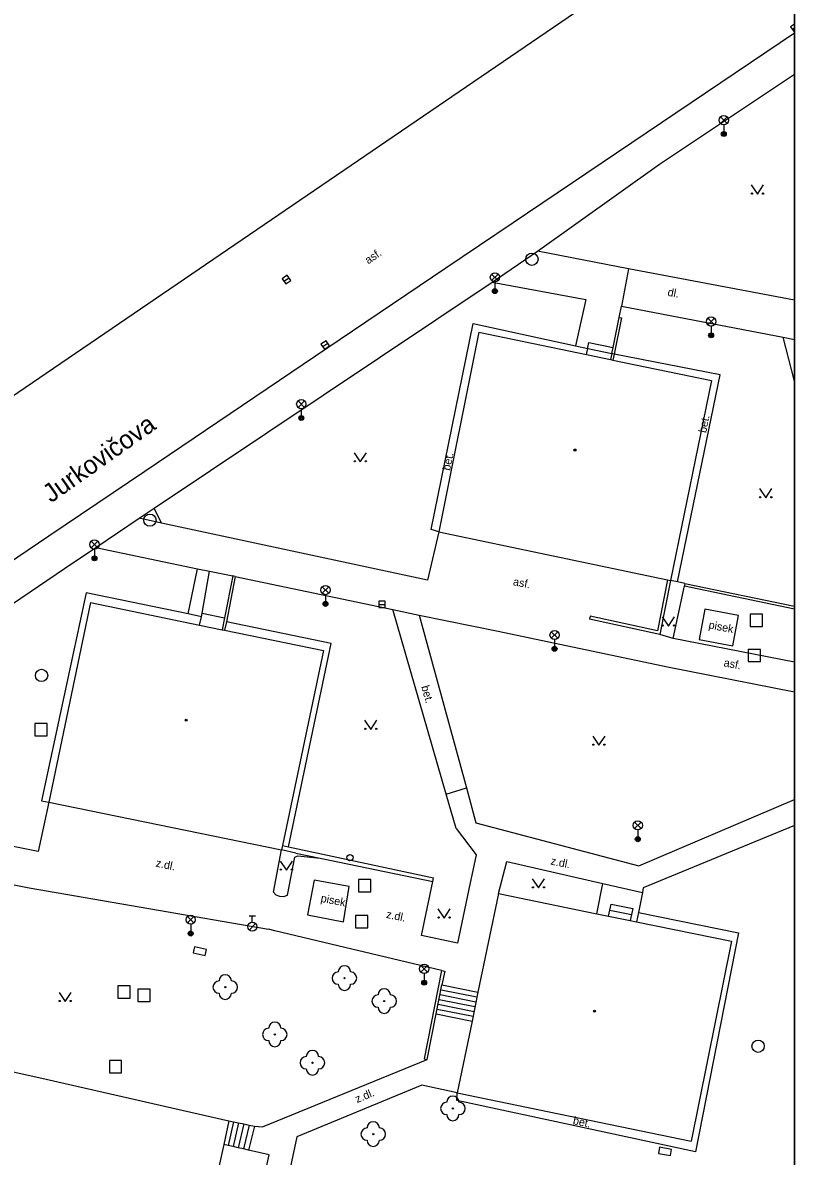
# Model space of a CAD drawing. Extents: x -598233 to -596890, y -1157848 to -1156431.
# Drawn here: x -596953.2 to -596890.5, y -1156708.1 to -1156616.1 of the extents above; entities that cross this region are included whole.
import ezdxf

# ---------------------------------------------------------------- set-up
doc = ezdxf.new("R2010")
doc.units = 0
for name, color, linetype in [('Level 10', 7, 'Continuous'), ('Level 11', 7, 'Continuous'), ('Level 22', 7, 'Continuous'), ('Level 24', 7, 'Continuous'), ('Level 26', 7, 'Continuous'), ('Level 27', 7, 'Continuous'), ('Level 28', 7, 'Continuous'), ('Level 33', 7, 'Continuous'), ('Level 36', 7, 'Continuous'), ('Level 39', 7, 'Continuous'), ('Level 40', 7, 'Continuous'), ('Level 5', 7, 'Continuous'), ('Level 50', 7, 'Continuous'), ('Level 7', 7, 'Continuous'), ('Vrstva 27', 7, 'Continuous'), ('Vrstva 60', 7, 'Continuous'), ('zajmove_uzemi', 7, 'Continuous')]:
    doc.layers.add(name, color=color, linetype=linetype)

msp = doc.modelspace()

# ---------------------------------------------------------------- linework, layer by layer
at = {"layer": 'Level 10'}
for points in [[(-596890.4624, -1156609.208), (-596890.82, -1156609.46), (-596893.95, -1156605.51), (-596908.86, -1156615.65), (-596974.83, -1156660.59), (-596972.4699, -1156664.08), (-596977.86, -1156667.88)], [(-596890.4624, -1156616.9179), (-596913.33, -1156632.32), (-596918.79, -1156636), (-596926.38, -1156641.12), (-596943.25, -1156652.51), (-596951.05, -1156657.78), (-596974.43, -1156673.57), (-596978.82, -1156677.19)], [(-596965.43, -1156698.73), (-596951.28, -1156701.87)], [(-596951.28, -1156701.87), (-596936.43, -1156705.24)], [(-596936.43, -1156705.24), (-596936.84, -1156707.17), (-596939.78, -1156720.5), (-596950.34, -1156718.24), (-596959.47, -1156716.27)]]:
    msp.add_lwpolyline(points, dxfattribs=at)
at = {"layer": 'Level 11'}
for p, q in [((-596901.4099, -1156627.57), (-596890.4624, -1156620.2617)), ((-596890.4624, -1156638.5987), (-596903.94, -1156636.07)), ((-596890.4624, -1156645.1694), (-596891.37, -1156641.61)), ((-596891.37, -1156641.61), (-596890.4624, -1156641.7859)), ((-596890.4624, -1156668.0097), (-596900.3, -1156666.09)), ((-596900.78, -1156668.39), (-596890.4624, -1156670.3974))]:
    msp.add_line(p, q, dxfattribs=at)
for points in [[(-596911.34, -1156634.63), (-596901.4099, -1156627.57)], [(-596915.02, -1156637.13), (-596911.34, -1156634.63)], [(-596903.94, -1156636.07), (-596911.34, -1156634.63)], [(-596903.94, -1156636.07), (-596904.51, -1156639.08)], [(-596942.5, -1156655.5), (-596915.02, -1156637.13)], [(-596915.02, -1156637.13), (-596907.4099, -1156638.54)], [(-596907.4099, -1156638.54), (-596908.26, -1156642.32)], [(-596904.7, -1156640), (-596904.51, -1156639.08)], [(-596904.51, -1156639.08), (-596891.37, -1156641.61)], [(-596919.37, -1156657.43), (-596919.98, -1156657.24), (-596916.56, -1156640.5), (-596908.26, -1156642.32)], [(-596907.26, -1156642.53), (-596907.24, -1156642.44), (-596907.1599, -1156642.04), (-596905.2, -1156642.45)], [(-596908.26, -1156642.32), (-596907.26, -1156642.53)], [(-596907.36, -1156643.02), (-596907.26, -1156642.53)], [(-596907.26, -1156642.53), (-596905.3, -1156642.94)], [(-596905.11, -1156642.98), (-596905.3, -1156642.94)], [(-596899.95, -1156661.49), (-596896.49, -1156644.6599), (-596905.11, -1156642.98)], [(-596943.71, -1156656.32), (-596942.5, -1156655.5)], [(-596941.9099, -1156656.7), (-596942.5, -1156655.5)], [(-596947.25, -1156658.68), (-596943.71, -1156656.32)], [(-596941.9099, -1156656.7), (-596943.71, -1156656.32)], [(-596919.37, -1156657.43), (-596920.28, -1156661.35), (-596941.9099, -1156656.7)], [(-596975.9699, -1156678.57), (-596972.99, -1156676.13), (-596949.78, -1156660.4), (-596947.25, -1156658.68)], [(-596947.25, -1156658.68), (-596938.98, -1156660.4099)], [(-596939.74, -1156664.08), (-596938.98, -1156660.4099)], [(-596938.98, -1156660.4099), (-596938, -1156660.61)], [(-596938.59, -1156664.01), (-596938, -1156660.61)], [(-596938, -1156660.61), (-596936.1, -1156661)], [(-596935.9099, -1156661.04), (-596923.1, -1156663.73)], [(-596899.95, -1156661.49), (-596900.53, -1156661.37)], [(-596899.36, -1156661.61), (-596899.95, -1156661.49)], [(-596939.74, -1156664.08), (-596948.02, -1156662.38), (-596951.65, -1156679.25), (-596951.06, -1156679.38)], [(-596900.3, -1156666.09), (-596899.4, -1156661.81)], [(-596938.65, -1156664.31), (-596939.74, -1156664.08)], [(-596938.8, -1156664.99), (-596938.65, -1156664.31)], [(-596938.65, -1156664.31), (-596938.59, -1156664.01)], [(-596938.59, -1156664.01), (-596936.77, -1156664.39)], [(-596918.75, -1156678.71), (-596923.1, -1156663.73)], [(-596923.1, -1156663.73), (-596920.96, -1156664.18)], [(-596920.96, -1156664.18), (-596917.12, -1156678.21)], [(-596920.96, -1156664.18), (-596914.54, -1156665.48), (-596900.78, -1156668.39)], [(-596897.74, -1156663.7), (-596898.2, -1156666.1599), (-596895.4699, -1156666.67), (-596895.01, -1156664.21), (-596897.74, -1156663.7)], [(-596931.58, -1156683.01), (-596928.1, -1156666.48), (-596936.63, -1156664.7199)], [(-596900.3, -1156666.09), (-596901.4, -1156665.76)], [(-596951.06, -1156679.38), (-596951.92, -1156683.39), (-596975.9699, -1156678.57)], [(-596918.75, -1156678.71), (-596917.12, -1156678.21)], [(-596917.94, -1156681.5), (-596918.75, -1156678.71)], [(-596917.12, -1156678.21), (-596916.34, -1156681.06)], [(-596916.34, -1156681.06), (-596903.09, -1156684.54), (-596890.4624, -1156679.1556)], [(-596978.24, -1156681.2199), (-596952.67, -1156686.34), (-596933.2, -1156689.69)], [(-596917.94, -1156681.5), (-596916.32, -1156683.6599), (-596916.9099, -1156686.44)], [(-596890.4624, -1156681.2708), (-596902.74, -1156686.34), (-596902.81, -1156686.71)], [(-596932.8, -1156686.68), (-596932.14, -1156683.25)], [(-596931.67, -1156686.9099), (-596931.05, -1156683.83), (-596930.82, -1156683.73), (-596929, -1156683.92)], [(-596914.52, -1156686.8), (-596913.84, -1156684.19), (-596906.02, -1156685.98)], [(-596929.48, -1156685.7), (-596930.03, -1156688.51), (-596927.11, -1156689.08), (-596926.65, -1156686.23), (-596929.48, -1156685.7)], [(-596917.84, -1156690.82), (-596920.76, -1156690.2), (-596919.86, -1156685.82)], [(-596916.9099, -1156686.44), (-596917.84, -1156690.82)], [(-596906.52, -1156688.43), (-596906.02, -1156685.98)], [(-596906.02, -1156685.98), (-596902.81, -1156686.71)], [(-596931.67, -1156686.9099), (-596931.95, -1156687.05), (-596932.29, -1156687.04), (-596932.58, -1156686.93), (-596932.8, -1156686.68)], [(-596902.81, -1156686.71), (-596903.14, -1156688.34)], [(-596905.56, -1156688.63), (-596905.36, -1156687.65), (-596903.6, -1156688.01), (-596903.8, -1156688.99)], [(-596905.46, -1156688.14), (-596903.7, -1156688.5)], [(-596903.14, -1156688.34), (-596895, -1156689.99), (-596898.5, -1156707.76), (-596909.44, -1156705.42)], [(-596903.14, -1156688.34), (-596903.3, -1156689.09)], [(-596919.13, -1156693.05), (-596932.68, -1156689.81), (-596933.2, -1156689.69)], [(-596919.18, -1156694.6), (-596916.26, -1156695.19)], [(-596919.11, -1156694.21), (-596916.18, -1156694.8)], [(-596919.34, -1156695.39), (-596916.42, -1156695.9699)], [(-596919.26, -1156695), (-596916.34, -1156695.58)], [(-596919.58, -1156696.57), (-596916.6599, -1156697.15)], [(-596919.5, -1156696.18), (-596916.58, -1156696.76)], [(-596919.42, -1156695.78), (-596916.5, -1156696.36)], [(-596934.35, -1156705.68), (-596933.7, -1156705.74), (-596920.31, -1156700.27)], [(-596917.86, -1156702.98), (-596920.73, -1156702.35), (-596930.89, -1156706.55), (-596934.54, -1156723.54)], [(-596909.44, -1156705.42), (-596917.9, -1156703.6), (-596917.86, -1156702.98)], [(-596936.06, -1156705.32), (-596936.49, -1156707.25)], [(-596936.43, -1156705.24), (-596936.06, -1156705.32), (-596935.63, -1156705.41), (-596935.2, -1156705.5), (-596934.78, -1156705.59), (-596934.35, -1156705.68)], [(-596935.63, -1156705.41), (-596936.07, -1156707.34)], [(-596935.2, -1156705.5), (-596935.66, -1156707.43)], [(-596934.78, -1156705.59), (-596935.24, -1156707.53)], [(-596934.35, -1156705.68), (-596934.82, -1156707.62)], [(-596934.82, -1156707.62), (-596935.24, -1156707.53), (-596935.66, -1156707.43), (-596936.07, -1156707.34), (-596936.49, -1156707.25), (-596936.84, -1156707.17)], [(-596936.35, -1156722.56), (-596933.15, -1156708.01), (-596934.82, -1156707.62)]]:
    msp.add_lwpolyline(points, dxfattribs=at)
at = {"layer": 'Level 22'}
for centre in [(-596927.03, -1156693.6599), (-596936.7199, -1156694.39), (-596923.8, -1156695.52), (-596932.69, -1156698.23), (-596929.63, -1156700.53), (-596918.2199, -1156704.24), (-596924.69, -1156706.33)]:
    msp.add_circle(centre, 0.05, dxfattribs=at)
for centre, start, end in [((-596927.03, -1156693.1599), 0, 180), ((-596936.7199, -1156693.89), 0, 180), ((-596927.53, -1156693.6599), 90, 270), ((-596926.53, -1156693.6599), 270, 90), ((-596937.2199, -1156694.39), 90, 270), ((-596936.2199, -1156694.39), 270, 90), ((-596927.03, -1156694.1599), 180, 0), ((-596923.8, -1156695.02), 0, 180), ((-596936.7199, -1156694.89), 180, 0), ((-596924.3, -1156695.52), 90, 270), ((-596923.3, -1156695.52), 270, 90), ((-596923.8, -1156696.02), 180, 0), ((-596932.69, -1156697.73), 0, 180), ((-596933.19, -1156698.23), 90, 270), ((-596932.19, -1156698.23), 270, 90), ((-596932.69, -1156698.73), 180, 0), ((-596930.13, -1156700.53), 90, 270), ((-596929.63, -1156700.03), 0, 180), ((-596929.13, -1156700.53), 270, 90), ((-596929.63, -1156701.03), 180, 0), ((-596918.7199, -1156704.24), 90, 270), ((-596918.2199, -1156703.74), 0, 180), ((-596917.7199, -1156704.24), 270, 90), ((-596918.2199, -1156704.74), 180, 0), ((-596924.69, -1156705.83), 0, 180), ((-596925.19, -1156706.33), 90, 270), ((-596924.19, -1156706.33), 270, 90), ((-596924.69, -1156706.83), 180, 0)]:
    msp.add_arc(centre, 0.5, start, end, dxfattribs=at)
at = {"layer": 'Level 24'}
for points in [[(-596939.3218, -1156691.6076), (-596938.3448, -1156691.8208), (-596938.2382, -1156691.3322), (-596939.2152, -1156691.119)], [(-596901.5057, -1156707.8893), (-596900.521, -1156708.0631), (-596900.4341, -1156707.5707), (-596901.4188, -1156707.3969)]]:
    msp.add_lwpolyline(points, close=True, dxfattribs=at)
at = {"layer": 'Level 26'}
for points in [[(-596894.04, -1156665.11), (-596893.04, -1156665.11), (-596893.04, -1156664.11), (-596894.04, -1156664.11)], [(-596894.2199, -1156667.96), (-596893.2199, -1156667.96), (-596893.2199, -1156666.96), (-596894.2199, -1156666.96)], [(-596952.19, -1156673.98), (-596951.19, -1156673.98), (-596951.19, -1156672.98), (-596952.19, -1156672.98)], [(-596925.89, -1156686.6599), (-596924.89, -1156686.6599), (-596924.89, -1156685.6599), (-596925.89, -1156685.6599)], [(-596926.12, -1156689.58), (-596925.12, -1156689.58), (-596925.12, -1156688.58), (-596926.12, -1156688.58)], [(-596945.46, -1156695.29), (-596944.46, -1156695.29), (-596944.46, -1156694.29), (-596945.46, -1156694.29)], [(-596943.83, -1156695.57), (-596942.83, -1156695.57), (-596942.83, -1156694.57), (-596943.83, -1156694.57)], [(-596946.14, -1156701.34), (-596945.14, -1156701.34), (-596945.14, -1156700.34), (-596946.14, -1156700.34)]]:
    msp.add_lwpolyline(points, close=True, dxfattribs=at)
at = {"layer": 'Level 27'}
for p, q in [((-596890.6332, -1156616.6155), (-596890.4624, -1156616.4931)), ((-596931.947, -1156637.0702), (-596931.533, -1156636.7898)), ((-596928.7978, -1156642.379), (-596928.3822, -1156642.101)), ((-596924.23, -1156663.31), (-596923.73, -1156663.31))]:
    msp.add_line(p, q, dxfattribs=at)
for points in [[(-596931.8067, -1156637.2772), (-596931.3928, -1156636.9967), (-596931.6733, -1156636.5828), (-596932.0872, -1156636.8633)], [(-596928.6589, -1156642.5868), (-596928.2432, -1156642.3089), (-596928.5211, -1156641.8932), (-596928.9368, -1156642.1711)], [(-596924.23, -1156663.56), (-596923.73, -1156663.56), (-596923.73, -1156663.06), (-596924.23, -1156663.06)]]:
    msp.add_lwpolyline(points, close=True, dxfattribs=at)
for centre in [(-596911.79, -1156635.28), (-596942.84, -1156656.4699), (-596951.65, -1156669.08), (-596893.4099, -1156699.19)]:
    msp.add_circle(centre, 0.5, dxfattribs=at)
at = {"layer": 'Level 28'}
for p, q in [((-596934.77, -1156688.605), (-596934.27, -1156688.605)), ((-596934.52, -1156689.105), (-596934.52, -1156688.605)), ((-596934.778, -1156689.752), (-596934.248, -1156689.222))]:
    msp.add_line(p, q, dxfattribs=at)
for centre, radius in [((-596926.58, -1156683.88), 0.25), ((-596934.52, -1156689.48), 0.375)]:
    msp.add_circle(centre, radius, dxfattribs=at)
at = {"layer": 'Level 33'}
for p, q in [((-596896.465, -1156624.25), (-596895.935, -1156623.72)), ((-596896.465, -1156623.72), (-596895.935, -1156624.25)), ((-596896.2, -1156624.36), (-596896.2, -1156625.11)), ((-596915.065, -1156637.01), (-596914.535, -1156636.48)), ((-596915.065, -1156636.48), (-596914.535, -1156637.01)), ((-596914.8, -1156637.12), (-596914.8, -1156637.87)), ((-596897.495, -1156640.6), (-596896.965, -1156640.07)), ((-596897.495, -1156640.07), (-596896.965, -1156640.6)), ((-596897.23, -1156640.71), (-596897.23, -1156641.46)), ((-596930.805, -1156647.31), (-596930.275, -1156646.78)), ((-596930.805, -1156646.78), (-596930.275, -1156647.31)), ((-596930.54, -1156647.42), (-596930.54, -1156648.17)), ((-596947.615, -1156658.71), (-596947.085, -1156658.18)), ((-596947.615, -1156658.18), (-596947.085, -1156658.71)), ((-596947.35, -1156658.82), (-596947.35, -1156659.57)), ((-596928.835, -1156662.41), (-596928.305, -1156661.88)), ((-596928.835, -1156661.88), (-596928.305, -1156662.41)), ((-596928.57, -1156662.52), (-596928.57, -1156663.27)), ((-596910.215, -1156666.06), (-596909.685, -1156665.53)), ((-596910.215, -1156665.53), (-596909.685, -1156666.06)), ((-596909.95, -1156666.17), (-596909.95, -1156666.92)), ((-596903.455, -1156681.52), (-596902.925, -1156680.99)), ((-596903.455, -1156680.99), (-596902.925, -1156681.52)), ((-596903.19, -1156681.63), (-596903.19, -1156682.38)), ((-596939.795, -1156689.18), (-596939.265, -1156688.65)), ((-596939.795, -1156688.65), (-596939.265, -1156689.18)), ((-596939.53, -1156689.29), (-596939.53, -1156690.04)), ((-596920.815, -1156693.17), (-596920.285, -1156692.64)), ((-596920.815, -1156692.64), (-596920.285, -1156693.17)), ((-596920.55, -1156693.28), (-596920.55, -1156694.03))]:
    msp.add_line(p, q, dxfattribs=at)
for centre, radius in [((-596896.2, -1156623.985), 0.375), ((-596896.2, -1156625.11), 0.2), ((-596896.2, -1156625.11), 0.1445), ((-596896.2, -1156625.11), 0.0876), ((-596914.8, -1156636.745), 0.375), ((-596914.8, -1156637.87), 0.2), ((-596914.8, -1156637.87), 0.1445), ((-596914.8, -1156637.87), 0.0876), ((-596897.23, -1156640.335), 0.375), ((-596897.23, -1156641.46), 0.2), ((-596897.23, -1156641.46), 0.1445), ((-596897.23, -1156641.46), 0.0876), ((-596930.54, -1156647.045), 0.375), ((-596930.54, -1156648.17), 0.2), ((-596930.54, -1156648.17), 0.1445), ((-596930.54, -1156648.17), 0.0876), ((-596947.35, -1156658.445), 0.375), ((-596947.35, -1156659.57), 0.2), ((-596947.35, -1156659.57), 0.1445), ((-596947.35, -1156659.57), 0.0876), ((-596928.57, -1156662.145), 0.375), ((-596928.57, -1156663.27), 0.2), ((-596928.57, -1156663.27), 0.1445), ((-596928.57, -1156663.27), 0.0876), ((-596909.95, -1156665.795), 0.375), ((-596909.95, -1156666.92), 0.2), ((-596909.95, -1156666.92), 0.1445), ((-596909.95, -1156666.92), 0.0876), ((-596903.19, -1156681.255), 0.375), ((-596903.19, -1156682.38), 0.2), ((-596903.19, -1156682.38), 0.1445), ((-596903.19, -1156682.38), 0.0876), ((-596939.53, -1156688.915), 0.375), ((-596939.53, -1156690.04), 0.2), ((-596939.53, -1156690.04), 0.1445), ((-596939.53, -1156690.04), 0.0876), ((-596920.55, -1156692.905), 0.375), ((-596920.55, -1156694.03), 0.2), ((-596920.55, -1156694.03), 0.1445), ((-596920.55, -1156694.03), 0.0876)]:
    msp.add_circle(centre, radius, dxfattribs=at)
at = {"layer": 'Level 36'}
for points in [[(-596893.96, -1156629.25), (-596893.46, -1156630), (-596892.96, -1156629.25)], [(-596926.24, -1156650.99), (-596925.74, -1156651.74), (-596925.24, -1156650.99)], [(-596893.29, -1156653.9099), (-596892.79, -1156654.6599), (-596892.29, -1156653.9099)], [(-596901.2, -1156664.32), (-596900.7, -1156665.07), (-596900.2, -1156664.32)], [(-596925.39, -1156672.71), (-596924.89, -1156673.46), (-596924.39, -1156672.71)], [(-596906.85, -1156674), (-596906.35, -1156674.75), (-596905.85, -1156674)], [(-596932.25, -1156684.15), (-596931.75, -1156684.9), (-596931.25, -1156684.15)], [(-596911.76, -1156685.59), (-596911.26, -1156686.34), (-596910.76, -1156685.59)], [(-596919.43, -1156688.04), (-596918.93, -1156688.79), (-596918.43, -1156688.04)], [(-596950.23, -1156694.82), (-596949.73, -1156695.57), (-596949.23, -1156694.82)]]:
    msp.add_lwpolyline(points, dxfattribs=at)
for centre in [(-596893.9102, -1156629.9498), (-596893.0108, -1156629.9498), (-596926.1902, -1156651.6898), (-596925.2908, -1156651.6898), (-596893.2402, -1156654.6097), (-596892.3408, -1156654.6097), (-596901.1502, -1156665.0198), (-596900.2508, -1156665.0198), (-596925.3402, -1156673.4098), (-596924.4408, -1156673.4098), (-596906.8002, -1156674.6998), (-596905.9008, -1156674.6998), (-596932.2002, -1156684.8498), (-596931.3008, -1156684.8498), (-596911.7102, -1156686.2898), (-596910.8108, -1156686.2898), (-596919.3802, -1156688.7398), (-596918.4808, -1156688.7398), (-596950.1802, -1156695.5198), (-596949.2808, -1156695.5198)]:
    msp.add_circle(centre, 0.05, dxfattribs=at)
at = {"layer": 'Level 39'}
for centre, radius in [((-596908.3, -1156650.78), 0.09), ((-596908.3, -1156650.78), 0.0398), ((-596939.9, -1156672.71), 0.09), ((-596939.9, -1156672.71), 0.0398), ((-596906.71, -1156696.34), 0.09), ((-596906.71, -1156696.34), 0.0398)]:
    msp.add_circle(centre, radius, dxfattribs=at)
at = {"layer": 'Level 5'}
for points in [[(-596916.1, -1156641.21), (-596919.37, -1156657.43)], [(-596916.1, -1156641.21), (-596907.36, -1156643.02)], [(-596907.36, -1156643.02), (-596905.4099, -1156643.43)], [(-596905.4099, -1156643.43), (-596905.21, -1156643.4699)], [(-596905.21, -1156643.4699), (-596897.2, -1156645.13)], [(-596897.2, -1156645.13), (-596900.53, -1156661.37)], [(-596919.37, -1156657.43), (-596900.78, -1156661.32)], [(-596900.78, -1156661.32), (-596900.53, -1156661.37)], [(-596947.68, -1156663.1599), (-596951.06, -1156679.38)], [(-596947.68, -1156663.1599), (-596938.8, -1156664.99)], [(-596938.8, -1156664.99), (-596936.96, -1156665.37)], [(-596936.96, -1156665.37), (-596936.77, -1156665.4099)], [(-596936.77, -1156665.4099), (-596928.74, -1156667.06)], [(-596928.74, -1156667.06), (-596932.07, -1156682.9)], [(-596951.06, -1156679.38), (-596932.14, -1156683.25)], [(-596932.07, -1156682.9), (-596932.14, -1156683.25)], [(-596914.52, -1156686.8), (-596916.18, -1156694.8)], [(-596914.52, -1156686.8), (-596906.52, -1156688.43)], [(-596906.52, -1156688.43), (-596905.56, -1156688.63)], [(-596905.56, -1156688.63), (-596903.8, -1156688.99)], [(-596903.8, -1156688.99), (-596903.3, -1156689.09)], [(-596903.3, -1156689.09), (-596895.58, -1156690.6599)], [(-596895.58, -1156690.6599), (-596898.84, -1156706.9099)], [(-596916.18, -1156694.8), (-596916.6599, -1156697.15)], [(-596916.6599, -1156697.15), (-596917.86, -1156702.98)], [(-596917.86, -1156702.98), (-596898.84, -1156706.9099)]]:
    msp.add_lwpolyline(points, dxfattribs=at)
at = {"layer": 'Level 7'}
for p, q in [((-596899.4, -1156661.81), (-596890.4624, -1156663.6651)), ((-596899.36, -1156661.61), (-596890.4624, -1156663.4634))]:
    msp.add_line(p, q, dxfattribs=at)
for points in [[(-596905.2, -1156642.45), (-596904.7, -1156640)], [(-596904.7, -1156640), (-596904.5, -1156640.04), (-596905.11, -1156642.98)], [(-596905.3, -1156642.94), (-596905.4099, -1156643.43)], [(-596905.3, -1156642.94), (-596905.2, -1156642.45)], [(-596905.11, -1156642.98), (-596905.21, -1156643.4699)], [(-596936.1, -1156661), (-596936.77, -1156664.39)], [(-596935.9099, -1156661.04), (-596936.63, -1156664.7199)], [(-596935.9099, -1156661.04), (-596936.1, -1156661)], [(-596900.78, -1156661.32), (-596901.59, -1156665.46), (-596907.05, -1156664.26), (-596907.1, -1156664.5)], [(-596900.53, -1156661.37), (-596901.4, -1156665.76)], [(-596899.36, -1156661.61), (-596899.4, -1156661.81)], [(-596936.77, -1156664.39), (-596936.96, -1156665.37)], [(-596936.63, -1156664.7199), (-596936.77, -1156665.4099)], [(-596901.4, -1156665.76), (-596907.1, -1156664.5)], [(-596930.98, -1156683.51), (-596932.14, -1156683.25)], [(-596932.07, -1156682.9), (-596931.58, -1156683.01)], [(-596931.58, -1156683.01), (-596919.8, -1156685.52)], [(-596930.98, -1156683.51), (-596929, -1156683.92)], [(-596929, -1156683.92), (-596919.86, -1156685.82)], [(-596919.86, -1156685.82), (-596919.8, -1156685.52)], [(-596919.13, -1156693.05), (-596920.56, -1156700.2199), (-596920.31, -1156700.27)], [(-596919.13, -1156693.05), (-596918.88, -1156693.1)], [(-596918.88, -1156693.1), (-596919.11, -1156694.21)], [(-596919.58, -1156696.57), (-596919.11, -1156694.21)], [(-596920.31, -1156700.27), (-596919.58, -1156696.57)]]:
    msp.add_lwpolyline(points, dxfattribs=at)
at = {"layer": 'Vrstva 27'}
msp.add_lwpolyline([(-596890.4624, -1156616.8006), (-596890.4624, -1156616.1856), (-596890.7788, -1156616.4122), (-596890.4877, -1156616.8187)], close=True, dxfattribs=at)
at = {"layer": 'Vrstva 60'}
msp.add_lwpolyline([(-596890.4624, -1157848.4611), (-596890.4624, -1156430.8558)], dxfattribs=at)
at = {"layer": 'zajmove_uzemi'}
msp.add_lwpolyline([(-598232.8901, -1156430.8558), (-596890.4624, -1156430.8558), (-596890.4624, -1157848.4611), (-598232.8901, -1157848.4611)], close=True, dxfattribs=at)

# ---------------------------------------------------------------- texts
at = {"layer": 'Level 40'}
for s, rotation, p in [('asf.', 34.06, (-596925.1, -1156635.7)), ('dl.', 349.38, (-596900.8, -1156638.24)), ('bet.', 78.58, (-596897.63, -1156649.42)), ('bet.', 78.58, (-596918.45, -1156652.48)), ('asf.', 349.34, (-596913.36, -1156661.75)), ('pisek', 349.34, (-596897.47, -1156665.26)), ('asf.', 349.34, (-596896.24, -1156668.33)), ('bet.', 286.2, (-596920.8, -1156669.99)), ('z.dl.', 348.44, (-596942.41, -1156684.6)), ('z.dl.', 348.44, (-596910.31, -1156684.43)), ('pisek', 348.86, (-596929, -1156687.46)), ('z.dl.', 348.44, (-596923.68, -1156688.76)), ('z.dl.', 22.47, (-596926, -1156703.81)), ('bet.', 347.89, (-596908.5, -1156705.51))]:
    msp.add_text(s, height=0.65, rotation=rotation, dxfattribs=at).set_placement(p)
at = {"layer": 'Level 50'}
msp.add_text('Jurkovičova', height=1.5, rotation=35.223657, dxfattribs=at).set_placement((-596950.881, -1156655.1115))

doc.saveas('drawing.dxf')
